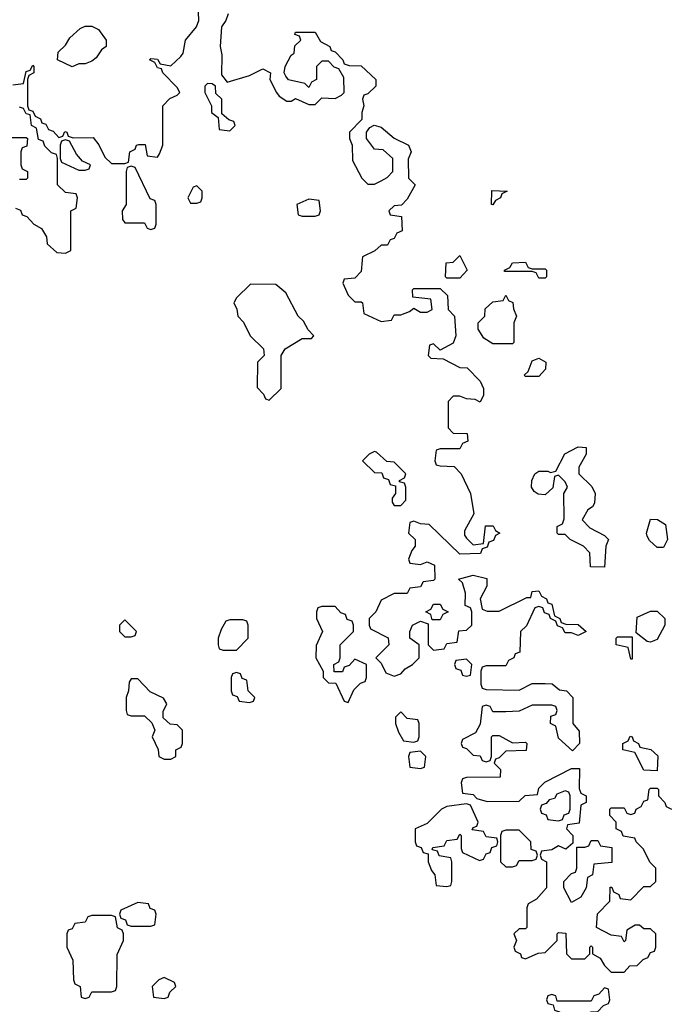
# Model space of a CAD drawing. Header units: inches. Extents: x 2380053 to 2584298, y 380219 to 546618.
# Tile 409 of 656: x 2554210 to 2556190, y 427736 to 430732. Entities that reach past the tile are written whole.
import ezdxf

# ---------------------------------------------------------------- set-up
doc = ezdxf.new("R2010")
doc.units = ezdxf.units.IN
doc.header["$MEASUREMENT"] = 0
doc.layers.add('C5452', color=7, linetype='Continuous')
doc.layers.add('C5453', color=7, linetype='Continuous')

msp = doc.modelspace()

# ---------------------------------------------------------------- linework, layer by layer
at = {"layer": 'C5452', "color": 2, "elevation": 38}
for points in [[(2555253.1, 430000), (2555250, 429966), (2555230, 429946), (2555198, 429942), (2555194, 429930), (2555210, 429894), (2555222, 429882), (2555230, 429874), (2555250, 429874), (2555254, 429870), (2555258, 429838), (2555310, 429814), (2555342, 429818), (2555350, 429834), (2555370, 429834), (2555396.4, 429843.6), (2555410, 429854), (2555430, 429842), (2555450, 429842), (2555466, 429850), (2555462, 429882), (2555407.3, 429887.3), (2555406, 429910), (2555410, 429914), (2555490, 429914), (2555512.7, 429892.7), (2555514, 429850), (2555534, 429830), (2555538, 429770), (2555530, 429748), (2555490, 429726), (2555470, 429746), (2555458, 429742), (2555454, 429710), (2555462, 429702), (2555499.6, 429699.6), (2555550, 429674), (2555572.7, 429672.7), (2555611.6, 429631.6), (2555622, 429610), (2555622, 429590), (2555612, 429568), (2555596.4, 429576.4), (2555570, 429578), (2555550, 429586), (2555530, 429586), (2555514, 429570), (2555514, 429490), (2555530, 429474), (2555572.7, 429472.7), (2555574, 429450), (2555558, 429442), (2555550, 429426), (2555490, 429426), (2555478, 429422), (2555474, 429390), (2555478, 429378), (2555490, 429374), (2555532.7, 429372.7), (2555554, 429350), (2555582, 429290), (2555592, 429228), (2555563.6, 429176.4), (2555563.6, 429163.6), (2555570, 429154), (2555590, 429134), (2555622, 429138), (2555628, 429192), (2555651.6, 429191.6), (2555658, 429178), (2555672, 429170), (2555658, 429162), (2555652.7, 429147.3), (2555638, 429142), (2555632.7, 429127.3), (2555618, 429122), (2555612.7, 429107.3), (2555550, 429106), (2555456.4, 429196.4), (2555430, 429198), (2555410, 429206), (2555398, 429202), (2555394, 429170), (2555414, 429150), (2555414, 429130), (2555403.6, 429116.4), (2555394, 429090), (2555398, 429078), (2555430, 429074), (2555450, 429082), (2555472.7, 429072.7), (2555474, 429030), (2555470, 429026), (2555438, 429022), (2555430, 429006), (2555398, 429002), (2555390, 428986), (2555350, 428986), (2555310, 428966), (2555294, 428930), (2555274, 428910), (2555274, 428890), (2555278, 428878), (2555331.3, 428851.3), (2555334, 428830), (2555294, 428790), (2555310, 428774), (2555324.7, 428744.7), (2555350, 428734), (2555370, 428742), (2555383.1, 428756.9), (2555406, 428770), (2555426, 428790), (2555426, 428830), (2555398, 428850), (2555398, 428870), (2555406, 428890), (2555430, 428902), (2555454, 428894), (2555454, 428830), (2555470, 428814), (2555502, 428818), (2555510, 428834), (2555542, 428838), (2555547.3, 428872.7), (2555570, 428874), (2555586, 428890), (2555586, 428930), (2555582, 428942), (2555566, 428950), (2555567.3, 428987.3), (2555558, 429018), (2555546, 429030), (2555590, 429042), (2555631.6, 429031.6), (2555631.6, 429008.4), (2555612, 428970), (2555618, 428938), (2555632.7, 428932.7), (2555670, 428932), (2555754, 428974), (2555766, 428974), (2555770, 428992), (2555790, 428994), (2555798, 428978), (2555814, 428970), (2555818, 428958), (2555830, 428954), (2555838, 428918), (2555854, 428910), (2555858, 428898), (2555872.7, 428892.7), (2555910, 428892), (2555934, 428870), (2555910, 428858), (2555890, 428866), (2555870, 428866), (2555862, 428882), (2555847.3, 428887.3), (2555842, 428902), (2555826, 428910), (2555822, 428922), (2555807.3, 428927.3), (2555802, 428942), (2555790, 428946), (2555778, 428942), (2555752.7, 428887.3), (2555734, 428870), (2555732.7, 428807.3), (2555718, 428802), (2555714, 428790), (2555698, 428782), (2555690, 428766), (2555630, 428766), (2555618, 428762), (2555614, 428750), (2555614, 428710), (2555618, 428698), (2555630, 428694), (2555730, 428692), (2555770, 428712), (2555810, 428712), (2555831.2, 428711.1), (2555852.7, 428692.7), (2555874, 428690), (2555894, 428670), (2555894, 428590), (2555912.7, 428567.3), (2555914, 428530), (2555892.7, 428507.3), (2555850, 428546), (2555842, 428582), (2555826, 428590), (2555827.3, 428612.7), (2555842, 428618), (2555846, 428630), (2555842, 428642), (2555830, 428646), (2555770, 428646), (2555730, 428628), (2555690, 428626), (2555650, 428626), (2555642, 428642), (2555630, 428646), (2555618, 428642), (2555612, 428588), (2555598, 428562), (2555558, 428542), (2555554, 428530), (2555558, 428518), (2555570, 428514), (2555590, 428494), (2555612, 428492), (2555618, 428478), (2555630, 428474), (2555642, 428478), (2555646, 428490), (2555646, 428550), (2555650, 428554), (2555670, 428554), (2555710, 428532), (2555750, 428534), (2555754, 428530), (2555751.6, 428508.4), (2555690, 428506), (2555670, 428486), (2555658, 428482), (2555654, 428470), (2555674, 428450), (2555672.7, 428427.3), (2555570, 428426), (2555558, 428422), (2555554, 428410), (2555558, 428378), (2555590, 428374), (2555602, 428362), (2555632.7, 428352.7), (2555730, 428354), (2555748.4, 428371.6), (2555786, 428374), (2555790, 428394), (2555808.4, 428411.6), (2555890, 428454), (2555914, 428454), (2555912.7, 428392.7), (2555918, 428378), (2555934, 428370), (2555934, 428350), (2555918, 428342), (2555912.7, 428287.3), (2555878, 428282), (2555874, 428270), (2555894, 428250), (2555894, 428226), (2555872, 428208), (2555850, 428218), (2555830, 428206), (2555798, 428202), (2555794, 428190), (2555798, 428178), (2555814, 428170), (2555814, 428090), (2555783.6, 428056.4), (2555758, 428042), (2555754, 428030), (2555754, 427970), (2555750, 427966), (2555730, 427966), (2555714, 427950), (2555722, 427930), (2555714, 427910), (2555718, 427898), (2555734, 427890), (2555738, 427878), (2555750, 427874), (2555788.4, 427891.6), (2555810, 427894), (2555846, 427930), (2555846, 427950), (2555850, 427954), (2555872.7, 427952.7), (2555874, 427890), (2555890, 427874), (2555930, 427874), (2555946, 427890), (2555946, 427910), (2555950, 427914), (2555954, 427910), (2555954, 427890), (2555976.9, 427876.9), (2555990, 427854), (2556010, 427834), (2556050, 427834), (2556067.3, 427852.7), (2556090, 427854), (2556107.3, 427872.7), (2556122, 427878), (2556130, 427894), (2556142, 427898), (2556146, 427910), (2556146, 427950), (2556130, 427966), (2556110, 427966), (2556096.4, 427976.4), (2556083.6, 427976.4), (2556058, 427962), (2556054, 427930), (2556050, 427926), (2556042, 427942), (2556010, 427946), (2555966, 427970), (2555968.4, 428011.6), (2556006, 428050), (2556007.3, 428092.7), (2556012.7, 428092.7), (2556018, 428078), (2556034, 428070), (2556038, 428058), (2556070, 428054), (2556110, 428094), (2556130, 428094), (2556146, 428110), (2556146, 428150), (2556128.4, 428168.4), (2556108.4, 428208.4), (2556086, 428230), (2556082, 428242), (2556047.3, 428247.3), (2556042, 428262), (2556026, 428270), (2556026, 428290), (2556006, 428310), (2556006, 428330), (2556010, 428334), (2556050, 428334), (2556058, 428318), (2556070, 428314), (2556082, 428318), (2556086, 428330), (2556102, 428338), (2556110, 428354), (2556122, 428358), (2556126, 428390), (2556130, 428394), (2556150, 428394), (2556154, 428390), (2556154, 428370), (2556174, 428350), (2556178, 428338), (2556194, 428330)], [(2555557, 430000), (2555572, 429970), (2555550, 429946), (2555510, 429946), (2555506, 429950), (2555508, 429992), (2555530, 429994), (2555536, 430000)]]:
    msp.add_lwpolyline(points, dxfattribs=at)
for points in [[(2555770, 429974), (2555810, 429974), (2555814, 429970), (2555814, 429950), (2555810, 429946), (2555790, 429946), (2555782, 429962), (2555770, 429966), (2555686, 429966), (2555686, 429970), (2555702, 429978), (2555710, 429992), (2555750, 429994), (2555758, 429978)], [(2554912.7, 429927.3), (2554870, 429886), (2554862, 429870), (2554871.6, 429851.6), (2554874, 429830), (2554891.6, 429811.6), (2554912, 429770), (2554952, 429730), (2554954, 429710), (2554934, 429690), (2554932.7, 429612.7), (2554952.7, 429592.7), (2554958, 429578), (2554970, 429574), (2555006, 429610), (2555006, 429710), (2555018, 429730), (2555070, 429762), (2555098, 429762), (2555106, 429770), (2555088, 429788), (2555074.6, 429814.6), (2555058, 429830), (2555020.4, 429900.4), (2554990, 429926)], [(2555650, 429746), (2555623.1, 429763.1), (2555606, 429790), (2555606, 429810), (2555626, 429830), (2555627.3, 429852.7), (2555650, 429874), (2555682, 429878), (2555690, 429894), (2555698, 429878), (2555711.6, 429871.6), (2555712.7, 429852.7), (2555722, 429830), (2555714, 429810), (2555714, 429750), (2555710, 429746)], [(2555750, 429646), (2555746, 429650), (2555758, 429662), (2555770, 429694), (2555790, 429702), (2555811.3, 429690), (2555810.9, 429669.1), (2555790, 429646)], [(2555290, 429418), (2555274, 429410), (2555254, 429390), (2555290, 429354), (2555312.7, 429352.7), (2555318, 429338), (2555332.7, 429332.7), (2555338, 429318), (2555354, 429314), (2555354, 429290), (2555343.6, 429276.4), (2555343.6, 429263.6), (2555350, 429254), (2555370, 429254), (2555386, 429270), (2555386, 429310), (2555382, 429322), (2555366, 429326), (2555366, 429330), (2555382, 429338), (2555386, 429350), (2555350, 429386), (2555327.3, 429387.3), (2555296.4, 429416.4)], [(2555990, 429066), (2555947.3, 429067.3), (2555946, 429110), (2555926, 429130), (2555886, 429150), (2555870, 429166), (2555850, 429166), (2555846, 429170), (2555846, 429190), (2555862, 429198), (2555867.3, 429212.7), (2555866, 429290), (2555878, 429310), (2555870, 429326), (2555850, 429346), (2555838, 429342), (2555832.7, 429307.3), (2555810, 429286), (2555788.4, 429288.4), (2555776.4, 429296.4), (2555768, 429310), (2555768.7, 429330), (2555778, 429350), (2555790, 429358), (2555818, 429358), (2555826, 429354), (2555842, 429358), (2555869.3, 429410.7), (2555910, 429432), (2555934, 429430), (2555934, 429410), (2555912, 429370), (2555912, 429350), (2555951.3, 429311.3), (2555962, 429290), (2555959.6, 429260.4), (2555954, 429250), (2555939.6, 429240.4), (2555922, 429210), (2555945.4, 429185.4), (2555990, 429162), (2556002, 429150), (2555994, 429130)], [(2556150, 429126), (2556127.3, 429147.3), (2556120.4, 429160.4), (2556118, 429170), (2556130, 429212), (2556151.6, 429211.6), (2556176, 429196), (2556182, 429150), (2556170, 429126)], [(2555170, 428946), (2555130, 428946), (2555118, 428942), (2555114, 428930), (2555114, 428910), (2555132, 428870), (2555112.7, 428827.3), (2555112, 428790), (2555134, 428750), (2555134, 428730), (2555150, 428714), (2555172.7, 428712.7), (2555198, 428658), (2555210, 428654), (2555227.3, 428692.7), (2555247.3, 428712.7), (2555262, 428718), (2555266, 428730), (2555266, 428770), (2555230, 428786), (2555212.7, 428767.3), (2555198, 428762), (2555192.7, 428747.3), (2555167.3, 428747.3), (2555166, 428770), (2555182, 428778), (2555186, 428790), (2555186, 428830), (2555226, 428870), (2555226, 428890), (2555222, 428902), (2555207.3, 428907.3), (2555202, 428922), (2555187.3, 428927.3)], [(2555466, 428906), (2555462, 428922), (2555446, 428930), (2555462, 428938), (2555470, 428954), (2555490, 428954), (2555498, 428938), (2555514, 428930), (2555498, 428922), (2555490, 428906)], [(2556130, 428838), (2556120.4, 428840.4), (2556086, 428866), (2556090, 428914), (2556130, 428932), (2556150, 428932), (2556174, 428910), (2556174, 428890), (2556150, 428846)], [(2554530, 428906), (2554514, 428890), (2554514, 428870), (2554530, 428854), (2554550, 428854), (2554562, 428858), (2554566, 428870)], [(2554890, 428906), (2554850, 428906), (2554838, 428902), (2554823.6, 428876.4), (2554814, 428850), (2554814, 428830), (2554818, 428818), (2554830, 428814), (2554870, 428814), (2554906, 428850), (2554906, 428890), (2554902, 428902)], [(2556070, 428786), (2556062, 428822), (2556026, 428830), (2556026, 428850), (2556030, 428854), (2556074, 428854), (2556074, 428786)], [(2555570, 428786), (2555538, 428782), (2555534, 428770), (2555538, 428758), (2555552.7, 428752.7), (2555558, 428738), (2555570, 428734), (2555582, 428738), (2555586, 428770)], [(2554870, 428746), (2554858, 428742), (2554854, 428730), (2554854, 428690), (2554858, 428678), (2554872.7, 428672.7), (2554878, 428658), (2554910, 428654), (2554922, 428658), (2554926, 428670), (2554906, 428690), (2554902, 428722), (2554887.3, 428727.3), (2554882, 428742)], [(2554570, 428726), (2554550, 428726), (2554543.6, 428716.4), (2554542, 428690), (2554534, 428670), (2554534, 428630), (2554538, 428618), (2554550, 428614), (2554590, 428614), (2554612.7, 428592.7), (2554622, 428570), (2554614, 428550), (2554631.6, 428511.6), (2554634, 428490), (2554650, 428482), (2554670, 428482), (2554686, 428490), (2554686, 428510), (2554702, 428518), (2554706, 428530), (2554706, 428570), (2554690, 428586), (2554668.4, 428588.4), (2554647.3, 428607.3), (2554647.3, 428627.3), (2554658, 428650), (2554648, 428668), (2554607.3, 428687.3)], [(2555370, 428626), (2555354, 428610), (2555354, 428590), (2555363.6, 428563.6), (2555378, 428538), (2555410, 428534), (2555422, 428538), (2555426, 428550), (2555426, 428590), (2555422, 428602), (2555390, 428606)], [(2556150, 428446), (2556110, 428448), (2556082, 428502), (2556046, 428510), (2556046, 428530), (2556062, 428538), (2556068, 428552), (2556074, 428550), (2556078, 428538), (2556094, 428530), (2556098, 428518), (2556131.6, 428511.6), (2556152, 428492)], [(2555430, 428506), (2555398, 428502), (2555394, 428490), (2555398, 428458), (2555430, 428454), (2555442, 428458), (2555446, 428490)], [(2555870, 428386), (2555844.7, 428375.3), (2555838, 428362), (2555822, 428358), (2555812.7, 428347.3), (2555798, 428342), (2555794, 428330), (2555798, 428318), (2555812.7, 428312.7), (2555818, 428298), (2555850, 428294), (2555862, 428298), (2555867.3, 428312.7), (2555882, 428318), (2555886, 428330), (2555886, 428370), (2555882, 428382)], [(2555570, 428346), (2555510, 428338), (2555494, 428330), (2555450, 428286), (2555414, 428270), (2555414, 428230), (2555418, 428218), (2555432.7, 428212.7), (2555438, 428198), (2555454, 428194), (2555454, 428170), (2555463.6, 428143.6), (2555474, 428130), (2555478, 428098), (2555510, 428094), (2555522, 428098), (2555526, 428110), (2555526, 428170), (2555522, 428182), (2555487.3, 428187.3), (2555482, 428202), (2555466, 428206), (2555467.3, 428212.7), (2555502, 428218), (2555510, 428234), (2555542, 428238), (2555550, 428254), (2555554, 428250), (2555554, 428210), (2555558, 428198), (2555610, 428174), (2555622, 428178), (2555630, 428194), (2555642, 428198), (2555647.3, 428212.7), (2555662, 428218), (2555666, 428230), (2555662, 428242), (2555630, 428246), (2555622, 428262), (2555587.3, 428267.3), (2555590, 428274), (2555602, 428278), (2555606, 428290), (2555582, 428342)], [(2555730, 428266), (2555690, 428266), (2555678, 428262), (2555674, 428250), (2555674, 428170), (2555690, 428154), (2555710, 428154), (2555722, 428158), (2555730, 428174), (2555770, 428174), (2555782, 428178), (2555786, 428190), (2555782, 428202), (2555767.3, 428207.3), (2555766, 428230)], [(2555890, 428046), (2555866, 428090), (2555866, 428110), (2555890, 428134), (2555902, 428138), (2555906, 428150), (2555906, 428214), (2555930, 428214), (2555942, 428218), (2555950, 428234), (2555970, 428234), (2555978, 428218), (2556012.7, 428212.7), (2556012.7, 428167.3), (2555958, 428162), (2555954, 428130), (2555938, 428122), (2555934, 428090), (2555918, 428062)], [(2554570, 428046), (2554518, 428022), (2554514, 428010), (2554518, 427998), (2554532.7, 427992.7), (2554538, 427978), (2554550, 427974), (2554610, 427974), (2554622, 427978), (2554626, 428010), (2554622, 428022), (2554607.3, 428027.3), (2554602, 428042)], [(2554490, 428006), (2554430, 428006), (2554418, 428002), (2554410, 427986), (2554378, 427982), (2554370, 427966), (2554358, 427962), (2554354, 427950), (2554354, 427910), (2554372, 427870), (2554374, 427810), (2554378, 427798), (2554394, 427790), (2554398, 427758), (2554410, 427754), (2554422, 427758), (2554430, 427774), (2554490, 427774), (2554502, 427778), (2554506, 427790), (2554507.3, 427887.3), (2554526, 427930), (2554526, 427950), (2554522, 427962), (2554508.4, 427968.4), (2554502, 428002)], [(2554650, 427818), (2554634, 427810), (2554614, 427790), (2554618, 427758), (2554650, 427754), (2554662, 427758), (2554667.3, 427772.7), (2554686, 427790), (2554682, 427802)], [(2555990, 427786), (2555972.7, 427767.3), (2555958, 427762), (2555950, 427746), (2555846, 427746), (2555842, 427762), (2555830, 427766), (2555818, 427762), (2555814, 427750), (2555818, 427738), (2555834, 427734), (2555838, 427718), (2555852.7, 427712.7), (2555854, 427690), (2555870, 427674), (2555890, 427682), (2555910, 427694), (2555942, 427698), (2555947.3, 427712.7), (2555970, 427714), (2555987.3, 427732.7), (2556002, 427738), (2556006, 427750), (2556002, 427782)]]:
    msp.add_lwpolyline(points, close=True, dxfattribs=at)
at = {"layer": 'C5453', "color": 2, "elevation": 38}
for points in [[(2554190, 430534), (2554222, 430538), (2554230, 430574), (2554242, 430578), (2554250, 430594), (2554254, 430590), (2554254, 430570), (2554238, 430562), (2554234, 430550), (2554234, 430470), (2554238, 430458), (2554250, 430454), (2554258, 430438), (2554274, 430430), (2554278, 430418), (2554290, 430414), (2554298, 430398), (2554312.7, 430392.7), (2554330, 430374), (2554342, 430378), (2554348, 430392), (2554354, 430390), (2554358, 430378), (2554372.7, 430372.7), (2554434, 430374), (2554451.6, 430351.6), (2554470, 430314), (2554490, 430294), (2554530, 430294), (2554542, 430298), (2554546, 430330), (2554562, 430338), (2554566, 430350), (2554572.7, 430352.7), (2554592.7, 430352.7), (2554598, 430318), (2554630, 430314), (2554636.4, 430323.6), (2554646, 430350), (2554646, 430470), (2554667.3, 430492.7), (2554690, 430502), (2554698, 430510), (2554690, 430526), (2554646, 430570), (2554642, 430582), (2554630, 430586), (2554622, 430602), (2554606, 430610), (2554610, 430614), (2554630, 430612), (2554638, 430598), (2554670, 430592), (2554700.4, 430619.6), (2554708, 430630), (2554715.3, 430670), (2554748.7, 430710), (2554755.3, 430730), (2554754.6, 430754.6)], [(2554844.7, 430750), (2554838, 430730), (2554824.7, 430710), (2554821, 430650), (2554825.4, 430625.4), (2554824.7, 430564.7), (2554842, 430542), (2554910, 430562), (2554950, 430582), (2554974, 430570), (2554972, 430550), (2554992, 430510), (2554999.6, 430499.6), (2555023.6, 430483.6), (2555036.4, 430483.6), (2555050, 430492), (2555090, 430474), (2555110, 430474), (2555130, 430494), (2555170, 430492), (2555190, 430502), (2555198, 430510), (2555196.4, 430556.4), (2555182, 430582), (2555167.3, 430587.3), (2555150, 430606), (2555130, 430606), (2555114, 430590), (2555114, 430550), (2555098, 430542), (2555090, 430526), (2555078, 430538), (2555028.8, 430548.9), (2555020.2, 430560.2), (2555015.3, 430570), (2555018, 430590), (2555036.4, 430623.6), (2555046, 430630), (2555047.3, 430652.7), (2555066, 430670), (2555062, 430682), (2555047.3, 430687.3), (2555050, 430694), (2555110, 430694), (2555125.4, 430665.4), (2555154, 430650), (2555158, 430638), (2555170, 430634), (2555194, 430610), (2555198, 430598), (2555212.7, 430592.7), (2555250, 430592), (2555294, 430550), (2555294, 430530), (2555270, 430506), (2555258, 430502), (2555254, 430490), (2555258, 430470), (2555252, 430450), (2555252, 430428), (2555214, 430390), (2555214, 430370), (2555222, 430350), (2555223.6, 430303.6), (2555252, 430250), (2555270, 430232), (2555290, 430232), (2555310, 430242), (2555328.4, 430251.6), (2555346, 430270), (2555346, 430310), (2555316.4, 430336.4), (2555290, 430338), (2555266, 430370), (2555266, 430390), (2555276.4, 430403.6), (2555288.7, 430411.3), (2555310, 430404.7), (2555350, 430372), (2555394, 430350), (2555402, 430330), (2555392.7, 430307.3), (2555394, 430250), (2555414, 430230), (2555390, 430186), (2555372.7, 430167.3), (2555350, 430166), (2555334, 430150), (2555338, 430138), (2555372.7, 430132.7), (2555374, 430090), (2555358, 430082), (2555350, 430066), (2555338, 430062), (2555330, 430046), (2555310, 430046), (2555291.6, 430028.4), (2555254, 430010), (2555253.1, 430000)], [(2554198, 430158), (2554212.7, 430152.7), (2554218, 430138), (2554232.7, 430132.7), (2554254, 430110), (2554276.9, 430096.9), (2554291.6, 430071.6), (2554294, 430050), (2554323.6, 430023.6), (2554350, 430022), (2554366, 430030), (2554366, 430150), (2554382, 430158), (2554386, 430190), (2554382, 430202), (2554350, 430206), (2554326, 430230), (2554326, 430310), (2554322, 430322), (2554307.3, 430327.3), (2554287.3, 430347.3), (2554282, 430362), (2554267.3, 430367.3), (2554262, 430402), (2554246, 430410), (2554242, 430442), (2554230, 430446), (2554222, 430462), (2554210, 430466)], [(2554150, 430374), (2554230, 430374), (2554234, 430370), (2554232.7, 430347.3), (2554218, 430342), (2554214, 430330), (2554214, 430290), (2554218, 430278), (2554234, 430270), (2554234, 430250), (2554230, 430246), (2554210, 430246)], [(2555536, 430000), (2555550, 430014), (2555557, 430000)]]:
    msp.add_lwpolyline(points, dxfattribs=at)
for points in [[(2554370, 430588.7), (2554326, 430610), (2554327.3, 430632.7), (2554350, 430654), (2554363.1, 430676.9), (2554394.6, 430705.4), (2554410, 430712), (2554430, 430712), (2554450, 430702), (2554474, 430670), (2554474, 430650), (2554459.6, 430640.4), (2554443.6, 430616.4), (2554430, 430606), (2554410, 430598), (2554390, 430598)], [(2554782, 430538), (2554774, 430530), (2554774, 430510), (2554794, 430470), (2554794, 430450), (2554814, 430434), (2554818, 430398), (2554850, 430394), (2554866, 430410), (2554862, 430422), (2554847.3, 430427.3), (2554826, 430446), (2554826, 430490), (2554807.3, 430507.3), (2554806, 430530), (2554796.4, 430536.4)], [(2554350, 430366), (2554338, 430362), (2554334, 430350), (2554334, 430310), (2554338, 430298), (2554390, 430274), (2554410, 430274), (2554422, 430278), (2554426, 430290), (2554402, 430302), (2554383.1, 430323.1), (2554362, 430362)], [(2554550, 430286), (2554538, 430282), (2554534, 430270), (2554534, 430170), (2554522, 430150), (2554523.6, 430123.6), (2554530, 430114), (2554590, 430114), (2554598, 430098), (2554610, 430094), (2554622, 430098), (2554626, 430110), (2554626, 430170), (2554622, 430182), (2554607.3, 430187.3), (2554562, 430282)], [(2554750, 430226), (2554738, 430222), (2554722, 430190), (2554730, 430174), (2554750, 430174), (2554762, 430178), (2554766, 430190), (2554766, 430210)], [(2555650, 430168.7), (2555646, 430170), (2555647.3, 430212.7), (2555694, 430210), (2555678, 430202), (2555674, 430190), (2555658, 430182)], [(2555090, 430186), (2555054, 430170), (2555058, 430138), (2555070, 430134), (2555110, 430134), (2555122, 430138), (2555126, 430150), (2555122, 430182)]]:
    msp.add_lwpolyline(points, close=True, dxfattribs=at)

doc.saveas('drawing.dxf')
